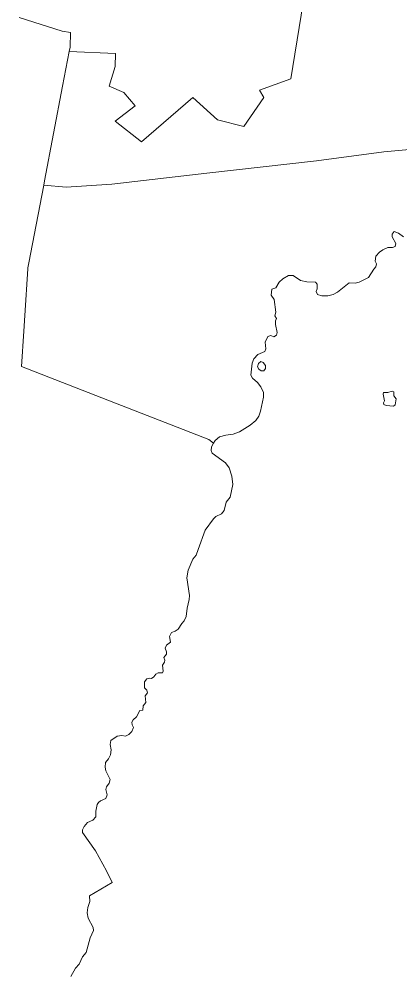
# Model space of a CAD drawing. Extents: x 369010 to 739155, y 6377141 to 6616555.
# Drawn here: x 412746 to 414085, y 6455285 to 6458637 of the extents above; entities that cross this region are included whole.
import ezdxf

# ---------------------------------------------------------------- set-up
doc = ezdxf.new("R2010")
doc.units = 0
doc.header["$LTSCALE"] = 40
doc.layers.add('1', color=7, linetype='Continuous', lineweight=13)

msp = doc.modelspace()

# ---------------------------------------------------------------- linework, layer by layer
at = {"layer": '1'}
for points in [[(412745.63, 6458642.6), (412896.9, 6458593.95), (412926.86, 6458589.97), (412925.2, 6458538.17), (412922.06, 6458522.45), (413084.91, 6458515.83), (413083.09, 6458469.49), (413062.9, 6458400.97), (413114.21, 6458378.63), (413154.43, 6458332.28), (413083.09, 6458277.5), (413176.27, 6458205.34), (413357.33, 6458361.41), (413443.4, 6458282.63), (413536.74, 6458258.63), (413606.09, 6458361.41), (413591.52, 6458387.23), (413701.25, 6458426.62), (413774.57, 6458875.63)], [(413774.57, 6458875.63), (413701.25, 6458426.62), (413591.52, 6458387.23), (413606.09, 6458361.41), (413536.74, 6458258.63), (413443.4, 6458282.63), (413357.33, 6458361.41), (413176.27, 6458205.34), (413083.09, 6458277.5), (413154.43, 6458332.28), (413114.21, 6458378.63), (413062.9, 6458400.97), (413083.09, 6458469.49), (413084.91, 6458515.83), (412922.06, 6458522.45), (412898.72, 6458400.8), (412835, 6458067.97), (412832.19, 6458053.08), (412911.3, 6458046.46), (413072.5, 6458056.72), (413406.16, 6458095.61), (413791.78, 6458138.64), (414028.29, 6458169.76), (414195.45, 6458185.32)], [(412832.19, 6458053.08), (412835, 6458067.97), (412898.72, 6458400.8), (412922.06, 6458522.45), (412925.2, 6458538.17), (412926.86, 6458589.97), (412896.9, 6458593.95), (412745.63, 6458642.6)], [(414195.45, 6458185.32), (414028.29, 6458169.76), (413791.78, 6458138.64), (413406.16, 6458095.61)], [(413406.16, 6458095.61), (413072.5, 6458056.72), (412911.3, 6458046.46), (412832.19, 6458053.08)], [(412969.23, 6455787.66), (412974.19, 6455799.08), (412986.27, 6455813.15), (413005.14, 6455821.75), (413016.06, 6455833.5), (413016.06, 6455853.2), (413019.87, 6455877.03), (413025.17, 6455884.15), (413032.45, 6455889.94), (413051.32, 6455897.39), (413055.95, 6455911.13), (413051.32, 6455929.33), (413052.81, 6455939.43), (413063.07, 6455952.34), (413066.05, 6455965.08), (413050.49, 6455995.37), (413048.01, 6456008.28), (413049.33, 6456024.17), (413059.76, 6456037.07), (413067.54, 6456051.8), (413069.85, 6456069.18), (413066.38, 6456087.72), (413068.03, 6456101.29), (413090.38, 6456117.18), (413106.93, 6456119.16), (413120.17, 6456116.52), (413131.59, 6456122.47), (413141.85, 6456133.89), (413148.14, 6456147.8), (413143.67, 6456157.07), (413141.85, 6456165.67), (413146.65, 6456174.44), (413159.23, 6456185.37), (413170.15, 6456207.38), (413180.41, 6456208.87), (413182.23, 6456223.1), (413191.33, 6456234.85), (413189.35, 6456258.35), (413196.96, 6456268.95), (413194.48, 6456278.88), (413187.2, 6456286.65), (413186.37, 6456296.92), (413186.86, 6456307.84), (413194.81, 6456318.43), (413203.91, 6456320.42), (413211.36, 6456319.76), (413219.8, 6456325.05), (413226.92, 6456334.49), (413234.53, 6456339.78), (413249.59, 6456339.62), (413252.74, 6456345.41), (413249.92, 6456366.92), (413257.53, 6456376.85), (413257.87, 6456383.97), (413254.89, 6456393.4), (413263.66, 6456405.49), (413264.65, 6456413.76), (413259.02, 6456426.34), (413263.99, 6456436.6), (413277.89, 6456447.19), (413274.91, 6456467.55), (413281.86, 6456481.12), (413294.94, 6456486.42), (413304.87, 6456493.37), (413317.61, 6456513.06), (413326.38, 6456522), (413333.5, 6456536.9), (413336.98, 6456566.36), (413343.43, 6456597.31), (413344.59, 6456611.7), (413336.15, 6456673.11), (413339.96, 6456699.92), (413356.67, 6456738.48), (413368.09, 6456752.88), (413375.54, 6456773.24), (413400.2, 6456840.6), (413429.33, 6456880.98), (413438.1, 6456888.92), (413457.63, 6456898.52), (413467.23, 6456910.27), (413473.68, 6456938.91), (413487.59, 6456956.28), (413497.02, 6457001.8), (413494.37, 6457030.6), (413484.11, 6457060.39), (413471.7, 6457077.76), (413424.86, 6457111.86), (413421.71, 6457120.63), (413422.87, 6457133.37), (413429.82, 6457145.95), (413413.44, 6457159.52), (413084.91, 6457287.62), (412753.91, 6457416.05), (412762.02, 6457539.69), (412765.49, 6457595.46), (412775.92, 6457759.31), (412776.41, 6457762.45), (412781.05, 6457785.62), (412786.01, 6457810.78), (412832.19, 6458053.08)], [(412832.19, 6458053.08), (412786.01, 6457810.78), (412781.05, 6457785.62), (412776.41, 6457762.45), (412775.92, 6457759.31), (412765.49, 6457595.46), (412762.02, 6457539.69), (412753.91, 6457416.05), (413084.91, 6457287.62), (413413.44, 6457159.52), (413429.82, 6457145.95), (413435.62, 6457156.05), (413450.02, 6457168.96), (413473.02, 6457174.75), (413498.84, 6457177.73), (413520.85, 6457186.83), (413557.92, 6457209.5), (413577.95, 6457225.72), (413588.71, 6457241.94), (413594.67, 6457259.49), (413605.92, 6457307.81), (413605.59, 6457324.2), (413596.49, 6457344.56), (413584.41, 6457359.62), (413566.37, 6457375.17), (413560.9, 6457385.44), (413565.54, 6457428.14), (413571.5, 6457443.36), (413584.9, 6457457.6), (413609.89, 6457468.19), (413613.7, 6457477.95), (413610.72, 6457501.62), (413620.15, 6457521.15), (413631.57, 6457524.29), (413641.67, 6457519.99), (413650.61, 6457525.78), (413653.75, 6457535.71), (413647.46, 6457563.35), (413646.97, 6457575.77), (413650.61, 6457584.54), (413644.81, 6457593.47), (413648.46, 6457607.05), (413642.83, 6457651.24), (413632.57, 6457666.3), (413635.21, 6457687.65), (413648.79, 6457691.78), (413660.7, 6457711.64), (413673.78, 6457724.06), (413692.98, 6457735.64), (413709.86, 6457735.15), (413735.51, 6457717.93), (413757.85, 6457713.13), (413787.98, 6457712.64), (413794.26, 6457704.86), (413794.26, 6457688.8), (413791.12, 6457679.87), (413795.75, 6457668.45), (413810.32, 6457664.31), (413831.17, 6457664.31), (413850.54, 6457668.45), (413865.6, 6457677.22), (413906.64, 6457709.49), (413927.49, 6457709), (413942.06, 6457712.64), (413974.33, 6457728.86), (413993.03, 6457757.49), (414000.32, 6457765.76), (414002.47, 6457777.18), (413998.33, 6457785.62), (414000.81, 6457803.33), (414012.9, 6457817.9), (414024.81, 6457825.68), (414042.52, 6457833.46), (414059.24, 6457834.45), (414068.5, 6457838.09), (414070.66, 6457848.52), (414058.08, 6457872.02), (414058.08, 6457881.29), (414064.86, 6457890.22), (414080.59, 6457883.93), (414098.3, 6457871.52)], [(412927.19, 6455272.94), (412943.9, 6455301.24), (412957.15, 6455315.64), (412968.73, 6455341.46), (412981.97, 6455357.35), (412995.21, 6455408.32), (413007.79, 6455433.65), (413006.3, 6455444.74), (412989.25, 6455477.17), (412984.78, 6455496.04), (412987.1, 6455514.91), (412995.05, 6455535.76), (412993.06, 6455555.46), (413073.66, 6455602.3), (413053.63, 6455644.33), (413013.91, 6455714.34), (412968.9, 6455777.9), (412969.23, 6455787.66)]]:
    msp.add_lwpolyline(points, dxfattribs=at)
for points in [[(413596.82, 6457400.17), (413606.91, 6457400.17), (413612.71, 6457409.1), (413612.71, 6457419.86), (413604.6, 6457429.96), (413596.32, 6457433.76), (413587.22, 6457426.98), (413584.24, 6457414.9), (413588.38, 6457406.12)], [(414062.05, 6457276.7), (414068.84, 6457281.33), (414072.15, 6457302.52), (414063.37, 6457313.11), (414063.54, 6457326.68), (414058.08, 6457329.66), (414042.69, 6457324.2), (414027.96, 6457324.03), (414026.3, 6457318.41), (414031.27, 6457295.24), (414027.62, 6457287.79), (414028.62, 6457282.49), (414036.56, 6457278.69)]]:
    msp.add_lwpolyline(points, close=True, dxfattribs=at)

doc.saveas('drawing.dxf')
